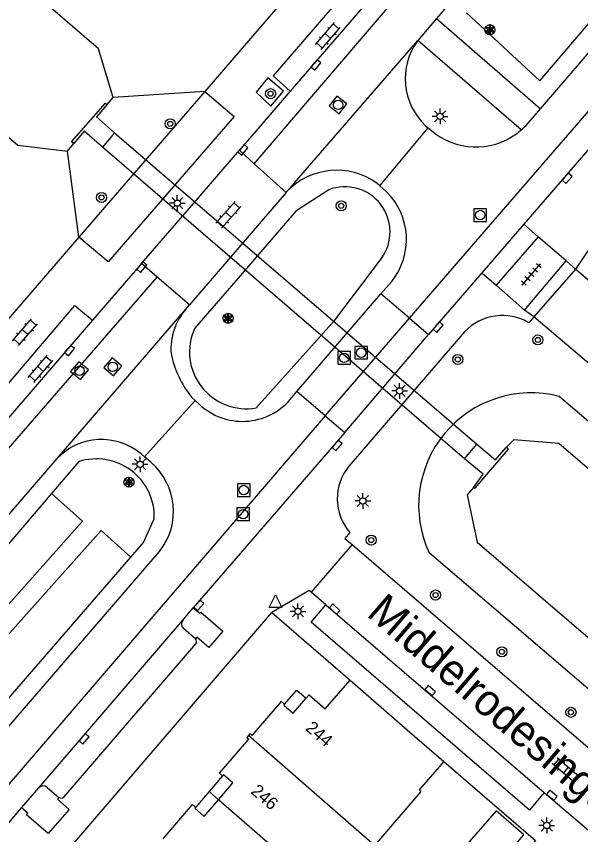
# Model space of a CAD drawing. Extents: x 124000 to 128010, y 398999 to 403000.
# Drawn here: x 127384 to 127428.8, y 400186.8 to 400251.8 of the extents above; entities that cross this region are included whole.
import ezdxf

# ---------------------------------------------------------------- set-up
doc = ezdxf.new("R2010")
doc.units = 0
for name, color, linetype in [('gg-afsc-muur', 7, 'Continuous'), ('gg-anno-huisnummerreeks BGT', 7, 'Continuous'), ('gg-anno-openbare ruimte label', 7, 'Continuous'), ('gg-bbg-bijgebouw', 7, 'Continuous'), ('gg-bbg-hoofdgebouw', 7, 'Continuous'), ('gg-bbg-luifel en loopbrug', 7, 'Continuous'), ('gg-bbg-tussenscheiding', 7, 'Continuous'), ('gg-knt-verharding', 7, 'Continuous'), ('gg-knt-verharding nz', 7, 'Continuous'), ('gg-kntw-beschoeiing', 7, 'Continuous'), ('gg-kwrk-duiker nz vlak', 7, 'Continuous'), ('gg-kwrk-uitstroombak niveau min 01', 7, 'Continuous'), ('gt-grn-groengrens', 7, 'Continuous'), ('gt-grn-groengrens NZ', 7, 'Continuous'), ('gt-grn-vlakafsluiter', 7, 'Continuous'), ('gt-grn-weggrens', 7, 'Continuous'), ('gt-grn-weggrens revisie', 7, 'Continuous'), ('gt-symb-boom', 7, 'Continuous'), ('gt-symb-klinker verharding', 7, 'Continuous'), ('gt-symb-kolk', 7, 'Continuous'), ('gt-symb-lichtmast', 7, 'Continuous'), ('gt-symb-rioolschacht', 7, 'Continuous'), ('gt-symb-solitaire heester', 7, 'Continuous'), ('gt-symb-tegel verharding', 7, 'Continuous'), ('gt-symb-waterafsluiter', 7, 'Continuous')]:
    doc.layers.add(name, color=color, linetype=linetype)

# ---------------------------------------------------------------- blocks, each defined once
blk = doc.blocks.new('gt0-KOLK')
at = {"layer": 'gt-symb-kolk'}
blk.add_lwpolyline([(0, 0), (0.375, 0), (0.375, 0.4), (-0.375, 0.4), (-0.375, 0), (0, 0)], dxfattribs=at)
blk = doc.blocks.new('gt0-BOOM')
at = {"layer": 'gt-symb-boom'}
for radius in [0.4, 0.2]:
    blk.add_circle((0, 0), radius, dxfattribs=at)
blk = doc.blocks.new('gt0-RS')
at = {"layer": 'gt-symb-rioolschacht'}
blk.add_lwpolyline([(-0.5, -0.5), (0.5, -0.5), (0.5, 0.5), (-0.5, 0.5)], close=True, dxfattribs=at)
blk.add_circle((0, 0), 0.375, dxfattribs=at)
blk = doc.blocks.new('gt0-KL1')
at = {"layer": 'gt-symb-klinker verharding'}
for p, q in [((-1.15, 0.3), (1.15, 0.3)), ((-1, -0.3), (-1, 0.3)), ((-0.5, 0.3), (-0.5, 0.45)), ((0, -0.3), (0, 0.3)), ((0.5, 0.3), (0.5, 0.45)), ((1, -0.3), (1, 0.3)), ((-1.15, -0.3), (1.15, -0.3)), ((-0.5, -0.45), (-0.5, -0.3)), ((0.5, -0.45), (0.5, -0.3))]:
    blk.add_line(p, q, dxfattribs=at)
blk = doc.blocks.new('gt0-LMAST')
at = {"layer": 'gt-symb-lichtmast'}
for p, q in [((-0.182, 0.173), (-0.447, 0.438)), ((-0.005, 0.246), (-0.005, 0.621)), ((0.172, 0.173), (0.437, 0.438)), ((-0.255, -0.004), (-0.63, -0.004)), ((-0.182, -0.181), (-0.447, -0.446)), ((-0.005, -0.254), (-0.005, -0.629)), ((0.437, -0.446), (0.172, -0.181)), ((0.245, -0.004), (0.62, -0.004))]:
    blk.add_line(p, q, dxfattribs=at)
blk.add_circle((-0.005, -0.004), 0.25, dxfattribs=at)
blk = doc.blocks.new('gt0-SH')
at = {"layer": 'gt-symb-solitaire heester'}
blk.add_circle((0, 0), 0.4, dxfattribs=at)
for centre, start, end in [((-0.346, 0.2), 270, 30), ((-0.346, -0.2), 330, 90), ((0, 0.4), 210, 330), ((0.346, 0.2), 150, 270), ((0.346, -0.2), 90, 210), ((0, -0.4), 30, 150)]:
    blk.add_arc(centre, 0.4, start, end, dxfattribs=at)
blk = doc.blocks.new('gt0-WAFSL')
at = {"layer": 'gt-symb-waterafsluiter'}
for p, q in [((-0.5, -0.333), (0, 0.667)), ((0, 0.667), (0.5, -0.333)), ((0.5, -0.333), (-0.5, -0.333))]:
    blk.add_line(p, q, dxfattribs=at)
blk = doc.blocks.new('gt0-TEG1')
at = {"layer": 'gt-symb-tegel verharding'}
for p, q in [((-1.125, 0), (1.125, 0)), ((-0.9, -0.25), (-0.9, 0.25)), ((-0.45, -0.25), (-0.45, 0.25)), ((0, -0.25), (0, 0.25)), ((0.45, -0.25), (0.45, 0.25)), ((0.9, -0.25), (0.9, 0.25))]:
    blk.add_line(p, q, dxfattribs=at)

msp = doc.modelspace()

# ---------------------------------------------------------------- linework, layer by layer
at = {"layer": 'gg-afsc-muur'}
msp.add_lwpolyline([(127417.942, 400192.644), (127425.216, 400186.361), (127423.141, 400183.956)], dxfattribs=at)
at = {"layer": 'gg-bbg-bijgebouw'}
msp.add_lwpolyline([(127424.286, 400186.824), (127422.096, 400188.732), (127416.736, 400182.546), (127418.926, 400180.639), (127424.286, 400186.824)], dxfattribs=at)
at = {"layer": 'gg-bbg-hoofdgebouw'}
for p, q in [((127410.524, 400199.093), (127415.044, 400195.147)), ((127415.044, 400195.147), (127417.942, 400192.644))]:
    msp.add_line(p, q, dxfattribs=at)
for points in [[(127407.014, 400197.657), (127407.257, 400197.936), (127408.538, 400196.818), (127410.524, 400199.093)], [(127402.741, 400194.707), (127405.073, 400197.41), (127405.316, 400197.201)], [(127405.316, 400197.201), (127405.243, 400197.117), (127405.984, 400196.478), (127407.014, 400197.657)], [(127402.443, 400194.699), (127402.312, 400194.548), (127402.479, 400194.404)], [(127402.741, 400194.707), (127402.574, 400194.851), (127402.443, 400194.699)], [(127400.39, 400191.492), (127400.147, 400191.701), (127402.479, 400194.404)], [(127417.942, 400192.644), (127415.979, 400190.4), (127416.119, 400190.267), (127412.43, 400185.968)], [(127400.062, 400189.601), (127401.203, 400190.935), (127400.461, 400191.574), (127400.39, 400191.492)], [(127398.265, 400189.009), (127398.193, 400188.925), (127398.937, 400188.285), (127400.062, 400189.601)], [(127395.695, 400186.511), (127398.023, 400189.217), (127398.265, 400189.009)]]:
    msp.add_lwpolyline(points, dxfattribs=at)
at = {"layer": 'gg-bbg-luifel en loopbrug'}
for p, q in [((127400.39, 400191.492), (127399.328, 400190.251)), ((127399.328, 400190.251), (127398.265, 400189.009)), ((127400.062, 400189.601), (127399.328, 400190.251))]:
    msp.add_line(p, q, dxfattribs=at)
msp.add_lwpolyline([(127405.316, 400197.201), (127406.272, 400198.302), (127407.014, 400197.657)], dxfattribs=at)
at = {"layer": 'gg-bbg-tussenscheiding'}
for p, q in [((127412.43, 400185.968), (127402.443, 400194.699)), ((127408.316, 400182.435), (127400.062, 400189.601))]:
    msp.add_line(p, q, dxfattribs=at)
at = {"layer": 'gg-knt-verharding'}
for p, q in [((127425.592, 400244.447), (127478.357, 400305.714)), ((127416.66, 400266.327), (127398.985, 400245.826)), ((127412.78, 400254.005), (127405.753, 400245.851)), ((127417.356, 400251.604), (127415.876, 400249.863)), ((127417.356, 400251.604), (127425.592, 400244.447)), ((127424.078, 400242.763), (127415.876, 400249.863)), ((127405.753, 400245.851), (127401.729, 400241.16)), ((127424.433, 400243.101), (127425.592, 400244.447)), ((127416.497, 400243.101), (127416.703, 400242.929)), ((127416.703, 400242.929), (127417.269, 400242.457)), ((127429.527, 400241.349), (127424.28, 400235.277)), ((127402.909, 400240.086), (127401.729, 400241.16)), ((127405.427, 400237.796), (127402.909, 400240.086)), ((127412.877, 400238.325), (127412.653, 400238.524)), ((127413.405, 400237.857), (127412.877, 400238.325)), ((127405.427, 400237.796), (127397.777, 400228.895)), ((127405.427, 400237.796), (127405.491, 400237.871)), ((127424.28, 400235.277), (127420.949, 400231.422)), ((127388.991, 400234.268), (127370.889, 400213.264)), ((127425.415, 400234.292), (127422.078, 400230.444)), ((127427.651, 400232.366), (127425.415, 400234.292)), ((127424.344, 400228.473), (127427.651, 400232.366)), ((127393.97, 400232.155), (127390.087, 400227.669)), ((127395.213, 400231.091), (127393.97, 400232.155)), ((127428.391, 400231.713), (127425.079, 400227.937)), ((127429.76, 400230.524), (127428.391, 400231.713)), ((127397.777, 400228.895), (127395.213, 400231.091)), ((127420.949, 400231.422), (127416.719, 400226.527)), ((127412.954, 400229.75), (127413.811, 400230.748)), ((127422.078, 400230.444), (127424.344, 400228.473)), ((127406.295, 400221.994), (127412.954, 400229.75)), ((127415.205, 400227.817), (127412.954, 400229.75)), ((127397.477, 400228.546), (127397.777, 400228.895)), ((127390.087, 400227.669), (127382.75, 400219.151)), ((127415.205, 400227.817), (127416.719, 400226.527)), ((127425.079, 400227.937), (127424.677, 400227.465)), ((127464.969, 400193.841), (127425.079, 400227.937)), ((127410.09, 400218.746), (127416.719, 400226.527)), ((127419.587, 400226.737), (127410.446, 400216.102)), ((127405.76, 400221.371), (127406.295, 400221.994)), ((127408.542, 400220.065), (127406.295, 400221.994)), ((127397.948, 400221.536), (127398.21, 400221.297)), ((127398.21, 400221.297), (127398.542, 400220.995)), ((127408.542, 400220.065), (127410.09, 400218.746)), ((127410.09, 400218.746), (127398.076, 400204.842)), ((127370.371, 400197.053), (127387.269, 400216.683)), ((127394.215, 400216.809), (127393.93, 400217.047)), ((127394.699, 400216.405), (127394.215, 400216.809)), ((127410.486, 400210.824), (127410.082, 400210.35)), ((127410.082, 400210.35), (127410.538, 400209.957)), ((127410.664, 400209.849), (127407.427, 400206.086)), ((127410.538, 400209.957), (127410.664, 400209.849)), ((127410.664, 400209.849), (127449.469, 400176.437)), ((127378.588, 400189.799), (127395.402, 400209.318)), ((127407.427, 400206.086), (127407.267, 400206.223)), ((127408.591, 400205.084), (127407.427, 400206.086)), ((127386.157, 400183.307), (127404.293, 400204.451)), ((127397.259, 400203.889), (127398.076, 400204.842)), ((127404.293, 400204.451), (127410.524, 400199.093)), ((127385.821, 400190.552), (127397.259, 400203.889)), ((127398.242, 400202.371), (127397.32, 400203.177)), ((127387.809, 400189.807), (127398.27, 400201.972)), ((127384.46, 400188.966), (127385.821, 400190.552)), ((127386.495, 400190.571), (127387.419, 400189.785)), ((127425.906, 400190.187), (127445.255, 400173.54)), ((127380.154, 400183.95), (127384.46, 400188.966))]:
    msp.add_line(p, q, dxfattribs=at)
for points in [[(127471.519, 400312.752), (127469.18, 400310.729), (127466.674, 400308.419), (127464.26, 400306.012), (127417.356, 400251.604)], [(127412.78, 400254.005), (127411.394, 400255.188), (127404.4, 400247.064), (127405.753, 400245.851)], [(127403.988, 400246.905), (127403.054, 400245.768), (127404.222, 400244.663), (127405.22, 400245.841), (127403.988, 400246.905)], [(127398.985, 400245.826), (127401.31, 400243.834), (127391.336, 400232.295), (127388.991, 400234.268)], [(127393.97, 400232.155), (127397.966, 400236.772), (127401.729, 400241.16)], [(127382.75, 400219.151), (127381.432, 400220.346), (127388.691, 400228.828), (127390.087, 400227.669)], [(127425.906, 400190.187), (127424.725, 400188.777), (127407.423, 400203.695), (127408.591, 400205.084)], [(127398.076, 400204.842), (127398.585, 400204.406), (127398.67, 400204.494), (127400.419, 400202.994), (127399.293, 400201.695), (127398.355, 400202.502), (127398.242, 400202.371)], [(127387.419, 400189.785), (127387.294, 400189.64), (127388.228, 400188.837), (127386.578, 400186.918), (127384.836, 400188.414), (127384.952, 400188.544), (127384.46, 400188.966)]]:
    msp.add_lwpolyline(points, dxfattribs=at)
for centre, radius, start, end in [((127419.999, 400246.832), 5.117, 143.67651, 226.81777), ((127420.481, 400246.89), 5.474, 234.0729, 311.07344), ((127420.408, 400246.973), 5.585, 311.07944, 316.11007), ((127409.445, 400234.102), 5.463, 54.04577, 136.37339), ((127409.642, 400234.076), 5.334, 321.39705, 45.14025), ((127401.225, 400225.349), 4.926, 139.53933, 183.67887), ((127422.585, 400223.931), 4.106, 59.37787, 136.90125), ((127404.432, 400226.707), 8.294, 191.64794, 218.57585), ((127401.971, 400224.636), 5.001, 226.71452, 319.24939), ((127390.792, 400213.334), 4.861, 49.80112, 136.45468), ((127391.365, 400212.496), 5.137, 321.78659, 49.54334), ((127413.525, 400213.486), 4.04, 139.65005, 221.21838), ((127397.653, 400203.564), 0.51, 140.47018, 229.32344), ((127398.058, 400202.158), 0.282, 318.81215, 49.2162), ((127386.168, 400190.224), 0.477, 46.6403, 136.58917), ((127387.597, 400190.095), 0.357, 240.10811, 306.34919)]:
    msp.add_arc(centre, radius, start, end, dxfattribs=at)
at = {"layer": 'gg-knt-verharding nz'}
for p, q in [((127415.205, 400227.817), (127483.609, 400307.007)), ((127368.17, 400199.936), (127395.213, 400231.091)), ((127408.542, 400220.065), (127415.205, 400227.817)), ((127408.591, 400205.084), (127425.906, 400190.187))]:
    msp.add_line(p, q, dxfattribs=at)
for points in [[(127402.909, 400240.086), (127451.037, 400296.34), (127457.232, 400303.494), (127467.577, 400314.481), (127470.642, 400317.228), (127477.028, 400322.147), (127491.971, 400331.345), (127498.729, 400335.002)], [(127408.542, 400220.065), (127341.808, 400142.344), (127310.334, 400105.791)]]:
    msp.add_lwpolyline(points, dxfattribs=at)
at = {"layer": 'gg-kntw-beschoeiing'}
for p, q in [((127391.246, 400244.798), (127391.709, 400245.343)), ((127388.093, 400241.084), (127388.597, 400241.696))]:
    msp.add_line(p, q, dxfattribs=at)
for points in [[(127341.518, 400278.248), (127384.163, 400241.568), (127388.093, 400241.084)], [(127391.709, 400245.343), (127390.557, 400249.214), (127364.557, 400271.607)], [(127506.127, 400145.775), (127506.569, 400146.292), (127505.796, 400150.189), (127427.062, 400217.886), (127423.495, 400218.165), (127422.892, 400217.553)], [(127420.325, 400214.422), (127419.79, 400213.791), (127420.588, 400210.055), (127499.32, 400142.371), (127503.185, 400142.331), (127503.455, 400142.711)]]:
    msp.add_lwpolyline(points, dxfattribs=at)
at = {"layer": 'gg-kwrk-duiker nz vlak'}
for p, q in [((127391.832, 400242.545), (127409.731, 400227.145)), ((127408.736, 400226.001), (127390.887, 400241.388)), ((127409.731, 400227.145), (127420.555, 400217.832)), ((127419.573, 400216.66), (127408.736, 400226.001))]:
    msp.add_line(p, q, dxfattribs=at)
at = {"layer": 'gg-kwrk-uitstroombak niveau min 01'}
for p, q in [((127391.832, 400242.545), (127390.887, 400241.388)), ((127419.573, 400216.66), (127420.555, 400217.832))]:
    msp.add_line(p, q, dxfattribs=at)
for points in [[(127388.597, 400241.696), (127388.419, 400241.831), (127391.12, 400244.891), (127391.246, 400244.798)], [(127391.246, 400244.798), (127390.408, 400243.81), (127391.832, 400242.545)], [(127390.887, 400241.388), (127389.433, 400242.661), (127388.597, 400241.696)], [(127420.325, 400214.422), (127420.435, 400214.329), (127423.055, 400217.432), (127422.892, 400217.553)], [(127420.555, 400217.832), (127422.046, 400216.584), (127422.892, 400217.553)], [(127420.325, 400214.422), (127421.068, 400215.439), (127419.573, 400216.66)]]:
    msp.add_lwpolyline(points, dxfattribs=at)
at = {"layer": 'gt-grn-groengrens'}
for p, q in [((127398.985, 400245.826), (127388.991, 400234.268)), ((127427.076, 400221.622), (127509.774, 400151.341)), ((127386.83, 400213.916), (127375.736, 400200.943)), ((127380.458, 400194.245), (127393.125, 400208.863)), ((127500.527, 400137.338), (127416.771, 400209.204))]:
    msp.add_line(p, q, dxfattribs=at)
for points in [[(127375.736, 400200.943), (127378.102, 400199.153), (127389.3, 400211.714), (127386.83, 400213.916)], [(127393.125, 400208.863), (127390.756, 400210.975), (127378.912, 400197.689), (127380.011, 400196.242), (127380.458, 400194.245)]]:
    msp.add_lwpolyline(points, dxfattribs=at)
msp.add_arc((127424.878, 400212.961), 8.935, 75.75983, 204.86542, dxfattribs=at)
at = {"layer": 'gt-grn-groengrens NZ'}
msp.add_line((127388.99, 400216.442), (127386.83, 400213.916), dxfattribs=at)
for points in [[(127419.73, 400252.052), (127425.564, 400246.666), (127433.122, 400255.565)], [(127408.819, 400238.016), (127406.217, 400236.321), (127401.8, 400231.177), (127398.17, 400227.002)], [(127403.071, 400220.708), (127409.303, 400227.667), (127412.994, 400232.569)], [(127393.125, 400208.863), (127394.133, 400210.027), (127394.981, 400211.903)]]:
    msp.add_lwpolyline(points, dxfattribs=at)
for centre, radius, start, end in [((127410.096, 400234.672), 3.58, 324.03352, 110.90515), ((127402.28, 400225.147), 4.509, 155.70468, 280.10954), ((127390.381, 400212.054), 4.603, 358.11653, 107.58568)]:
    msp.add_arc(centre, radius, start, end, dxfattribs=at)
at = {"layer": 'gt-grn-vlakafsluiter'}
for p, q in [((127398.985, 400245.826), (127391.709, 400245.343)), ((127388.991, 400234.268), (127388.093, 400241.084))]:
    msp.add_line(p, q, dxfattribs=at)
at = {"layer": 'gt-grn-weggrens'}
for p, q in [((127424.28, 400235.277), (127425.415, 400234.292)), ((127430.367, 400234.666), (127428.391, 400231.713)), ((127428.391, 400231.713), (127427.651, 400232.366)), ((127420.949, 400231.422), (127422.078, 400230.444)), ((127387.269, 400216.683), (127397.477, 400228.546)), ((127425.079, 400227.937), (127424.344, 400228.473)), ((127407.267, 400206.223), (127404.293, 400204.451))]:
    msp.add_line(p, q, dxfattribs=at)
msp.add_lwpolyline([(127405.491, 400237.871), (127406.102, 400238.579), (127415.876, 400249.863)], dxfattribs=at)
at = {"layer": 'gt-grn-weggrens revisie'}
for p, q in [((127412.877, 400238.325), (127416.703, 400242.929)), ((127394.215, 400216.809), (127398.21, 400221.297))]:
    msp.add_line(p, q, dxfattribs=at)

# ---------------------------------------------------------------- block references
at = {"layer": 'gt-symb-boom'}
for p in [(127404.207, 400245.643), (127396.248, 400243.247), (127390.799, 400237.413), (127409.808, 400236.743), (127425.401, 400226.098), (127419.049, 400224.555), (127412.18, 400210.212), (127417.286, 400205.85), (127422.548, 400201.341), (127428.02, 400196.541)]:
    msp.add_blockref('gt0-BOOM', p, dxfattribs=at)
at = {"layer": 'gt-symb-klinker verharding'}
for p, rotation in [((127408.744, 400250.222), 49.17506471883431), ((127400.85, 400236.032), 48.32364226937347), ((127384.729, 400226.713), 49.137593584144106), ((127385.966, 400223.797), 49.17506471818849), ((127427.608, 400191.951), 139.5416182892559)]:
    msp.add_blockref('gt0-KL1', p, dxfattribs=dict(at, rotation=rotation))
at = {"layer": 'gt-symb-kolk'}
for p, rotation in [((127407.645, 400248.057), -130.61993954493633), ((127401.863, 400241.316), -130.78156719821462), ((127427.56, 400239.059), -130.88226561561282), ((127393.838, 400232.003), -130.86240641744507), ((127417.331, 400227.245), -130.4358622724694), ((127388.11, 400225.384), -130.61993954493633), ((127409.321, 400217.844), -130.85950027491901), ((127398.353, 400205.165), -130.61880156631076), ((127409.148, 400204.594), -43.0948979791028), ((127416.726, 400198.113), -40.539151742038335), ((127389.26, 400194.562), -130.61880156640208), ((127426.376, 400189.803), -40.862406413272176)]:
    msp.add_blockref('gt0-KOLK', p, dxfattribs=dict(at, rotation=rotation))
at = {"layer": 'gt-symb-lichtmast'}
for p in [(127417.648, 400243.845), (127396.811, 400236.958), (127414.439, 400222.058), (127393.862, 400216.234), (127411.519, 400213.321), (127406.38, 400204.554), (127426.107, 400187.565)]:
    msp.add_blockref('gt0-LMAST', p, dxfattribs=at)
at = {"layer": 'gt-symb-rioolschacht'}
for p, rotation in [((127409.55, 400244.757), 51.90391463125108), ((127391.692, 400223.962), -130.1724234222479), ((127389.053, 400223.657), -129.56350868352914)]:
    msp.add_blockref('gt0-RS', p, dxfattribs=dict(at, rotation=rotation))
for p in [(127420.823, 400236.01), (127410.026, 400224.677), (127411.393, 400225.087), (127402.074, 400214.184), (127402.035, 400212.272)]:
    msp.add_blockref('gt0-RS', p, dxfattribs=at)
at = {"layer": 'gt-symb-solitaire heester'}
for p in [(127421.595, 400250.722), (127400.836, 400227.813), (127392.975, 400214.814)]:
    msp.add_blockref('gt0-SH', p, dxfattribs=at)
at = {"layer": 'gt-symb-tegel verharding', "rotation": 49.17506472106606}
msp.add_blockref('gt0-TEG1', (127424.88, 400231.294), dxfattribs=at)
at = {"layer": 'gt-symb-waterafsluiter'}
msp.add_blockref('gt0-WAFSL', (127404.591, 400205.205), dxfattribs=at)

# ---------------------------------------------------------------- texts
at = {"layer": 'gg-anno-huisnummerreeks BGT'}
for s, p in [('244', (127406.897, 400195.188)), ('246', (127402.572, 400190.172))]:
    msp.add_text(s, height=1, rotation=319.2, dxfattribs=at).set_placement(p)
at = {"layer": 'gg-anno-openbare ruimte label'}
msp.add_text('Middelrodesingel', height=2.5, rotation=319.3, dxfattribs=at).set_placement((127411.729, 400204.258))

doc.saveas('drawing.dxf')
